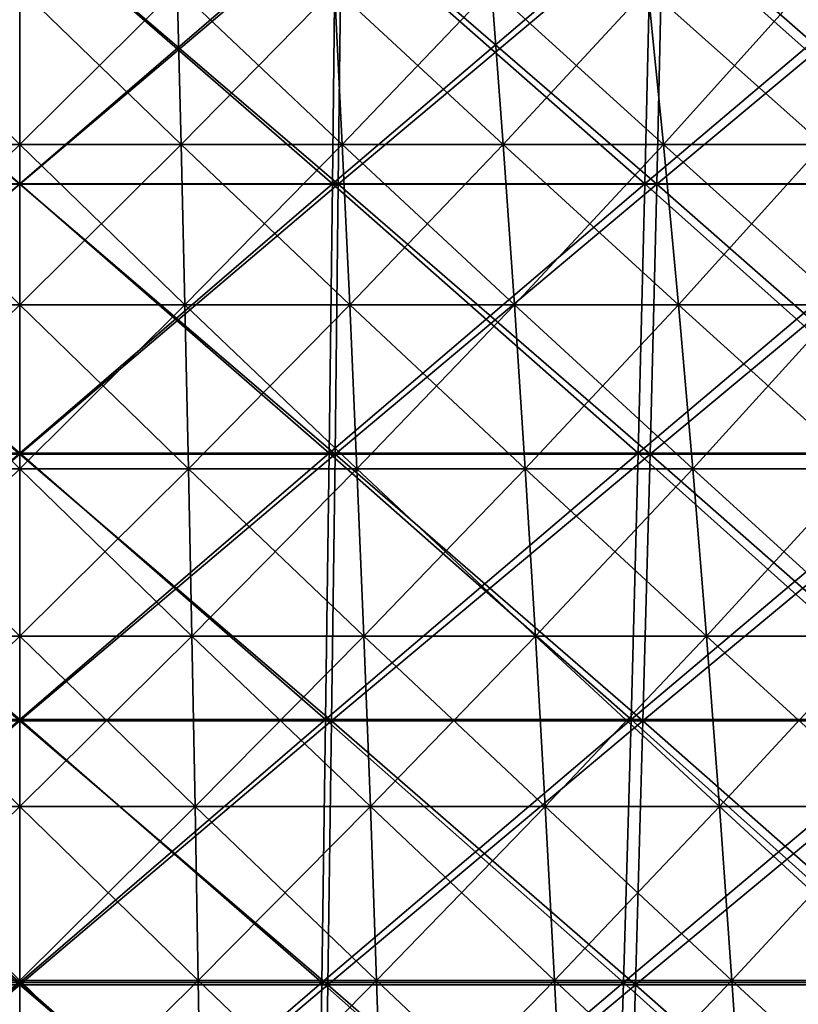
# Model space of a CAD drawing. Header units: millimetres. Extents: x -125 to 125, y -45 to 4025.
# Tile 651 of 656: x 0 to 9, y 3971 to 3982. Entities that reach past the tile are written whole.
import ezdxf

# ---------------------------------------------------------------- set-up
doc = ezdxf.new("R2010")
doc.units = ezdxf.units.MM
doc.header["$LTSCALE"] = 6.999206
for name, color, linetype in [('21', 7, 'CONTINUOUS'), ('22', 7, 'CONTINUOUS'), ('23', 7, 'CONTINUOUS'), ('24', 7, 'CONTINUOUS'), ('26', 7, 'CONTINUOUS'), ('27', 7, 'CONTINUOUS')]:
    doc.layers.add(name, color=color, linetype=linetype)

msp = doc.modelspace()

# ---------------------------------------------------------------- linework, layer by layer
at = {"layer": '21', "color": 7, "linetype": 'CONTINUOUS'}
for points in [[(-3.593, 3980.155, 116.623), (0, 3980.155, 116.679), (-3.628, 3983.228, 117.758), (-3.593, 3980.155, 116.623)], [(-3.628, 3983.228, 117.758), (0, 3980.155, 116.679), (0, 3983.228, 117.814), (-3.628, 3983.228, 117.758)], [(0, 3980.155, 116.679), (3.593, 3980.155, 116.623), (0, 3983.228, 117.814), (0, 3980.155, 116.679)], [(0, 3983.228, 117.814), (3.593, 3980.155, 116.623), (3.628, 3983.228, 117.758), (0, 3983.228, 117.814)], [(3.593, 3980.155, 116.623), (7.183, 3980.155, 116.457), (3.628, 3983.228, 117.758), (3.593, 3980.155, 116.623)], [(3.628, 3983.228, 117.758), (7.183, 3980.155, 116.457), (7.253, 3983.228, 117.59), (3.628, 3983.228, 117.758)], [(7.183, 3980.155, 116.457), (10.766, 3980.155, 116.181), (7.253, 3983.228, 117.59), (7.183, 3980.155, 116.457)], [(7.253, 3983.228, 117.59), (10.766, 3980.155, 116.181), (10.87, 3983.228, 117.311), (7.253, 3983.228, 117.59)], [(-3.556, 3977.112, 115.408), (0, 3977.112, 115.463), (-3.593, 3980.155, 116.623), (-3.556, 3977.112, 115.408)], [(-3.593, 3980.155, 116.623), (0, 3977.112, 115.463), (0, 3980.155, 116.679), (-3.593, 3980.155, 116.623)], [(0, 3977.112, 115.463), (3.556, 3977.112, 115.408), (0, 3980.155, 116.679), (0, 3977.112, 115.463)], [(0, 3980.155, 116.679), (3.556, 3977.112, 115.408), (3.593, 3980.155, 116.623), (0, 3980.155, 116.679)], [(3.556, 3977.112, 115.408), (7.108, 3977.112, 115.244), (3.593, 3980.155, 116.623), (3.556, 3977.112, 115.408)], [(3.593, 3980.155, 116.623), (7.108, 3977.112, 115.244), (7.183, 3980.155, 116.457), (3.593, 3980.155, 116.623)], [(7.108, 3977.112, 115.244), (10.654, 3977.112, 114.971), (7.183, 3980.155, 116.457), (7.108, 3977.112, 115.244)], [(7.183, 3980.155, 116.457), (10.654, 3977.112, 114.971), (10.766, 3980.155, 116.181), (7.183, 3980.155, 116.457)], [(-3.516, 3974.102, 114.114), (0, 3974.102, 114.168), (-3.556, 3977.112, 115.408), (-3.516, 3974.102, 114.114)], [(-3.556, 3977.112, 115.408), (0, 3974.102, 114.168), (0, 3977.112, 115.463), (-3.556, 3977.112, 115.408)], [(0, 3974.102, 114.168), (3.516, 3974.102, 114.114), (0, 3977.112, 115.463), (0, 3974.102, 114.168)], [(0, 3977.112, 115.463), (3.516, 3974.102, 114.114), (3.556, 3977.112, 115.408), (0, 3977.112, 115.463)], [(3.516, 3974.102, 114.114), (7.028, 3974.102, 113.952), (3.556, 3977.112, 115.408), (3.516, 3974.102, 114.114)], [(3.556, 3977.112, 115.408), (7.028, 3974.102, 113.952), (7.108, 3977.112, 115.244), (3.556, 3977.112, 115.408)], [(7.028, 3974.102, 113.952), (10.534, 3974.102, 113.681), (7.108, 3977.112, 115.244), (7.028, 3974.102, 113.952)], [(7.108, 3977.112, 115.244), (10.534, 3974.102, 113.681), (10.654, 3977.112, 114.971), (7.108, 3977.112, 115.244)], [(-3.474, 3971.128, 112.742), (0, 3971.128, 112.795), (-3.516, 3974.102, 114.114), (-3.474, 3971.128, 112.742)], [(-3.516, 3974.102, 114.114), (0, 3971.128, 112.795), (0, 3974.102, 114.168), (-3.516, 3974.102, 114.114)], [(0, 3971.128, 112.795), (3.474, 3971.128, 112.742), (0, 3974.102, 114.168), (0, 3971.128, 112.795)], [(0, 3974.102, 114.168), (3.474, 3971.128, 112.742), (3.516, 3974.102, 114.114), (0, 3974.102, 114.168)], [(3.474, 3971.128, 112.742), (6.944, 3971.128, 112.581), (3.516, 3974.102, 114.114), (3.474, 3971.128, 112.742)], [(3.516, 3974.102, 114.114), (6.944, 3971.128, 112.581), (7.028, 3974.102, 113.952), (3.516, 3974.102, 114.114)], [(6.944, 3971.128, 112.581), (10.407, 3971.128, 112.314), (7.028, 3974.102, 113.952), (6.944, 3971.128, 112.581)], [(7.028, 3974.102, 113.952), (10.407, 3971.128, 112.314), (10.534, 3974.102, 113.681), (7.028, 3974.102, 113.952)], [(-3.429, 3968.19, 111.292), (0, 3968.19, 111.345), (-3.474, 3971.128, 112.742), (-3.429, 3968.19, 111.292)], [(-3.474, 3971.128, 112.742), (0, 3968.19, 111.345), (0, 3971.128, 112.795), (-3.474, 3971.128, 112.742)], [(0, 3968.19, 111.345), (3.429, 3968.19, 111.292), (0, 3971.128, 112.795), (0, 3968.19, 111.345)], [(0, 3971.128, 112.795), (3.429, 3968.19, 111.292), (3.474, 3971.128, 112.742), (0, 3971.128, 112.795)], [(3.429, 3968.19, 111.292), (6.854, 3968.19, 111.133), (3.474, 3971.128, 112.742), (3.429, 3968.19, 111.292)], [(3.474, 3971.128, 112.742), (6.854, 3968.19, 111.133), (6.944, 3971.128, 112.581), (3.474, 3971.128, 112.742)], [(6.854, 3968.19, 111.133), (10.274, 3968.19, 110.87), (6.944, 3971.128, 112.581), (6.854, 3968.19, 111.133)], [(6.944, 3971.128, 112.581), (10.274, 3968.19, 110.87), (10.407, 3971.128, 112.314), (6.944, 3971.128, 112.581)]]:
    msp.add_3dface(points, dxfattribs=at)
at = {"layer": '22', "color": 7, "linetype": 'CONTINUOUS'}
for points in [[(0, 3983.228, -117.814), (-3.593, 3980.155, -116.623), (-3.628, 3983.228, -117.758), (0, 3983.228, -117.814)], [(0, 3980.155, -116.679), (-3.593, 3980.155, -116.623), (0, 3983.228, -117.814), (0, 3980.155, -116.679)], [(3.593, 3980.155, -116.623), (0, 3980.155, -116.679), (3.628, 3983.228, -117.758), (3.593, 3980.155, -116.623)], [(3.628, 3983.228, -117.758), (0, 3980.155, -116.679), (0, 3983.228, -117.814), (3.628, 3983.228, -117.758)], [(7.183, 3980.155, -116.457), (3.593, 3980.155, -116.623), (7.253, 3983.228, -117.59), (7.183, 3980.155, -116.457)], [(7.253, 3983.228, -117.59), (3.593, 3980.155, -116.623), (3.628, 3983.228, -117.758), (7.253, 3983.228, -117.59)], [(10.766, 3980.155, -116.181), (7.183, 3980.155, -116.457), (10.87, 3983.228, -117.311), (10.766, 3980.155, -116.181)], [(10.87, 3983.228, -117.311), (7.183, 3980.155, -116.457), (7.253, 3983.228, -117.59), (10.87, 3983.228, -117.311)], [(0, 3980.155, -116.679), (-3.556, 3977.112, -115.408), (-3.593, 3980.155, -116.623), (0, 3980.155, -116.679)], [(0, 3977.112, -115.463), (-3.556, 3977.112, -115.408), (0, 3980.155, -116.679), (0, 3977.112, -115.463)], [(3.556, 3977.112, -115.408), (0, 3977.112, -115.463), (3.593, 3980.155, -116.623), (3.556, 3977.112, -115.408)], [(3.593, 3980.155, -116.623), (0, 3977.112, -115.463), (0, 3980.155, -116.679), (3.593, 3980.155, -116.623)], [(7.108, 3977.112, -115.244), (3.556, 3977.112, -115.408), (7.183, 3980.155, -116.457), (7.108, 3977.112, -115.244)], [(7.183, 3980.155, -116.457), (3.556, 3977.112, -115.408), (3.593, 3980.155, -116.623), (7.183, 3980.155, -116.457)], [(10.654, 3977.112, -114.971), (7.108, 3977.112, -115.244), (10.766, 3980.155, -116.181), (10.654, 3977.112, -114.971)], [(10.766, 3980.155, -116.181), (7.108, 3977.112, -115.244), (7.183, 3980.155, -116.457), (10.766, 3980.155, -116.181)], [(0, 3977.112, -115.463), (-3.516, 3974.102, -114.114), (-3.556, 3977.112, -115.408), (0, 3977.112, -115.463)], [(0, 3974.102, -114.168), (-3.516, 3974.102, -114.114), (0, 3977.112, -115.463), (0, 3974.102, -114.168)], [(3.516, 3974.102, -114.114), (0, 3974.102, -114.168), (3.556, 3977.112, -115.408), (3.516, 3974.102, -114.114)], [(3.556, 3977.112, -115.408), (0, 3974.102, -114.168), (0, 3977.112, -115.463), (3.556, 3977.112, -115.408)], [(7.028, 3974.102, -113.952), (3.516, 3974.102, -114.114), (7.108, 3977.112, -115.244), (7.028, 3974.102, -113.952)], [(7.108, 3977.112, -115.244), (3.516, 3974.102, -114.114), (3.556, 3977.112, -115.408), (7.108, 3977.112, -115.244)], [(10.534, 3974.102, -113.681), (7.028, 3974.102, -113.952), (10.654, 3977.112, -114.971), (10.534, 3974.102, -113.681)], [(10.654, 3977.112, -114.971), (7.028, 3974.102, -113.952), (7.108, 3977.112, -115.244), (10.654, 3977.112, -114.971)], [(0, 3974.102, -114.168), (-3.474, 3971.128, -112.742), (-3.516, 3974.102, -114.114), (0, 3974.102, -114.168)], [(0, 3971.128, -112.795), (-3.474, 3971.128, -112.742), (0, 3974.102, -114.168), (0, 3971.128, -112.795)], [(3.474, 3971.128, -112.742), (0, 3971.128, -112.795), (3.516, 3974.102, -114.114), (3.474, 3971.128, -112.742)], [(3.516, 3974.102, -114.114), (0, 3971.128, -112.795), (0, 3974.102, -114.168), (3.516, 3974.102, -114.114)], [(6.944, 3971.128, -112.581), (3.474, 3971.128, -112.742), (7.028, 3974.102, -113.952), (6.944, 3971.128, -112.581)], [(7.028, 3974.102, -113.952), (3.474, 3971.128, -112.742), (3.516, 3974.102, -114.114), (7.028, 3974.102, -113.952)], [(10.407, 3971.128, -112.314), (6.944, 3971.128, -112.581), (10.534, 3974.102, -113.681), (10.407, 3971.128, -112.314)], [(10.534, 3974.102, -113.681), (6.944, 3971.128, -112.581), (7.028, 3974.102, -113.952), (10.534, 3974.102, -113.681)], [(0, 3971.128, -112.795), (-3.429, 3968.19, -111.292), (-3.474, 3971.128, -112.742), (0, 3971.128, -112.795)], [(0, 3968.19, -111.345), (-3.429, 3968.19, -111.292), (0, 3971.128, -112.795), (0, 3968.19, -111.345)], [(3.429, 3968.19, -111.292), (0, 3968.19, -111.345), (3.474, 3971.128, -112.742), (3.429, 3968.19, -111.292)], [(3.474, 3971.128, -112.742), (0, 3968.19, -111.345), (0, 3971.128, -112.795), (3.474, 3971.128, -112.742)], [(6.854, 3968.19, -111.133), (3.429, 3968.19, -111.292), (6.944, 3971.128, -112.581), (6.854, 3968.19, -111.133)], [(6.944, 3971.128, -112.581), (3.429, 3968.19, -111.292), (3.474, 3971.128, -112.742), (6.944, 3971.128, -112.581)], [(10.274, 3968.19, -110.87), (6.854, 3968.19, -111.133), (10.407, 3971.128, -112.314), (10.274, 3968.19, -110.87)], [(10.407, 3971.128, -112.314), (6.854, 3968.19, -111.133), (6.944, 3971.128, -112.581), (10.407, 3971.128, -112.314)]]:
    msp.add_3dface(points, dxfattribs=at)
at = {"layer": '23', "color": 7, "linetype": 'CONTINUOUS'}
for points in [[(-3.527, 3980.158, -114.48), (0, 3980.158, -114.535), (-3.563, 3983.227, -115.634), (-3.527, 3980.158, -114.48)], [(-3.563, 3983.227, -115.634), (0, 3980.158, -114.535), (0, 3983.227, -115.689), (-3.563, 3983.227, -115.634)], [(0, 3980.158, -114.535), (3.527, 3980.158, -114.48), (0, 3983.227, -115.689), (0, 3980.158, -114.535)], [(0, 3983.227, -115.689), (3.527, 3980.158, -114.48), (3.563, 3983.227, -115.634), (0, 3983.227, -115.689)], [(3.527, 3980.158, -114.48), (7.051, 3980.158, -114.317), (3.563, 3983.227, -115.634), (3.527, 3980.158, -114.48)], [(3.563, 3983.227, -115.634), (7.051, 3980.158, -114.317), (7.122, 3983.227, -115.47), (3.563, 3983.227, -115.634)], [(7.051, 3980.158, -114.317), (10.568, 3980.158, -114.046), (7.122, 3983.227, -115.47), (7.051, 3980.158, -114.317)], [(7.122, 3983.227, -115.47), (10.568, 3980.158, -114.046), (10.674, 3983.227, -115.196), (7.122, 3983.227, -115.47)], [(-3.489, 3977.121, -113.245), (0, 3977.121, -113.299), (-3.527, 3980.158, -114.48), (-3.489, 3977.121, -113.245)], [(-3.527, 3980.158, -114.48), (0, 3977.121, -113.299), (0, 3980.158, -114.535), (-3.527, 3980.158, -114.48)], [(0, 3977.121, -113.299), (3.489, 3977.121, -113.245), (0, 3980.158, -114.535), (0, 3977.121, -113.299)], [(0, 3980.158, -114.535), (3.489, 3977.121, -113.245), (3.527, 3980.158, -114.48), (0, 3980.158, -114.535)], [(3.489, 3977.121, -113.245), (6.975, 3977.121, -113.084), (3.527, 3980.158, -114.48), (3.489, 3977.121, -113.245)], [(3.527, 3980.158, -114.48), (6.975, 3977.121, -113.084), (7.051, 3980.158, -114.317), (3.527, 3980.158, -114.48)], [(6.975, 3977.121, -113.084), (10.454, 3977.121, -112.815), (7.051, 3980.158, -114.317), (6.975, 3977.121, -113.084)], [(7.051, 3980.158, -114.317), (10.454, 3977.121, -112.815), (10.568, 3980.158, -114.046), (7.051, 3980.158, -114.317)], [(-3.449, 3974.118, -111.929), (0, 3974.118, -111.982), (-3.489, 3977.121, -113.245), (-3.449, 3974.118, -111.929)], [(-3.489, 3977.121, -113.245), (0, 3974.118, -111.982), (0, 3977.121, -113.299), (-3.489, 3977.121, -113.245)], [(0, 3974.118, -111.982), (3.449, 3974.118, -111.929), (0, 3977.121, -113.299), (0, 3974.118, -111.982)], [(0, 3977.121, -113.299), (3.449, 3974.118, -111.929), (3.489, 3977.121, -113.245), (0, 3977.121, -113.299)], [(3.449, 3974.118, -111.929), (6.894, 3974.118, -111.77), (3.489, 3977.121, -113.245), (3.449, 3974.118, -111.929)], [(3.489, 3977.121, -113.245), (6.894, 3974.118, -111.77), (6.975, 3977.121, -113.084), (3.489, 3977.121, -113.245)], [(6.894, 3974.118, -111.77), (10.332, 3974.118, -111.505), (6.975, 3977.121, -113.084), (6.894, 3974.118, -111.77)], [(6.975, 3977.121, -113.084), (10.332, 3974.118, -111.505), (10.454, 3977.121, -112.815), (6.975, 3977.121, -113.084)], [(-3.406, 3971.152, -110.534), (0, 3971.152, -110.586), (-3.449, 3974.118, -111.929), (-3.406, 3971.152, -110.534)], [(-3.449, 3974.118, -111.929), (0, 3971.152, -110.586), (0, 3974.118, -111.982), (-3.449, 3974.118, -111.929)], [(0, 3971.152, -110.586), (3.406, 3971.152, -110.534), (0, 3974.118, -111.982), (0, 3971.152, -110.586)], [(0, 3974.118, -111.982), (3.406, 3971.152, -110.534), (3.449, 3974.118, -111.929), (0, 3974.118, -111.982)], [(3.406, 3971.152, -110.534), (6.808, 3971.152, -110.377), (3.449, 3974.118, -111.929), (3.406, 3971.152, -110.534)], [(3.449, 3974.118, -111.929), (6.808, 3971.152, -110.377), (6.894, 3974.118, -111.77), (3.449, 3974.118, -111.929)], [(6.808, 3971.152, -110.377), (10.204, 3971.152, -110.115), (6.894, 3974.118, -111.77), (6.808, 3971.152, -110.377)], [(6.894, 3974.118, -111.77), (10.204, 3971.152, -110.115), (10.332, 3974.118, -111.505), (6.894, 3974.118, -111.77)], [(-3.36, 3968.223, -109.06), (0, 3968.223, -109.112), (-3.406, 3971.152, -110.534), (-3.36, 3968.223, -109.06)], [(-3.406, 3971.152, -110.534), (0, 3968.223, -109.112), (0, 3971.152, -110.586), (-3.406, 3971.152, -110.534)], [(0, 3968.223, -109.112), (3.36, 3968.223, -109.06), (0, 3971.152, -110.586), (0, 3968.223, -109.112)], [(0, 3971.152, -110.586), (3.36, 3968.223, -109.06), (3.406, 3971.152, -110.534), (0, 3971.152, -110.586)], [(3.36, 3968.223, -109.06), (6.717, 3968.223, -108.905), (3.406, 3971.152, -110.534), (3.36, 3968.223, -109.06)], [(3.406, 3971.152, -110.534), (6.717, 3968.223, -108.905), (6.808, 3971.152, -110.377), (3.406, 3971.152, -110.534)], [(6.717, 3968.223, -108.905), (10.068, 3968.223, -108.646), (6.808, 3971.152, -110.377), (6.717, 3968.223, -108.905)], [(6.808, 3971.152, -110.377), (10.068, 3968.223, -108.646), (10.204, 3971.152, -110.115), (6.808, 3971.152, -110.377)]]:
    msp.add_3dface(points, dxfattribs=at)
at = {"layer": '24', "color": 7, "linetype": 'CONTINUOUS'}
for points in [[(0, 3983.227, 115.689), (-3.527, 3980.158, 114.48), (-3.563, 3983.227, 115.634), (0, 3983.227, 115.689)], [(0, 3980.158, 114.535), (-3.527, 3980.158, 114.48), (0, 3983.227, 115.689), (0, 3980.158, 114.535)], [(3.527, 3980.158, 114.48), (0, 3980.158, 114.535), (3.563, 3983.227, 115.634), (3.527, 3980.158, 114.48)], [(3.563, 3983.227, 115.634), (0, 3980.158, 114.535), (0, 3983.227, 115.689), (3.563, 3983.227, 115.634)], [(7.051, 3980.158, 114.317), (3.527, 3980.158, 114.48), (7.122, 3983.227, 115.47), (7.051, 3980.158, 114.317)], [(7.122, 3983.227, 115.47), (3.527, 3980.158, 114.48), (3.563, 3983.227, 115.634), (7.122, 3983.227, 115.47)], [(10.568, 3980.158, 114.046), (7.051, 3980.158, 114.317), (10.674, 3983.227, 115.196), (10.568, 3980.158, 114.046)], [(10.674, 3983.227, 115.196), (7.051, 3980.158, 114.317), (7.122, 3983.227, 115.47), (10.674, 3983.227, 115.196)], [(0, 3980.158, 114.535), (-3.489, 3977.121, 113.245), (-3.527, 3980.158, 114.48), (0, 3980.158, 114.535)], [(0, 3977.121, 113.299), (-3.489, 3977.121, 113.245), (0, 3980.158, 114.535), (0, 3977.121, 113.299)], [(3.489, 3977.121, 113.245), (0, 3977.121, 113.299), (3.527, 3980.158, 114.48), (3.489, 3977.121, 113.245)], [(3.527, 3980.158, 114.48), (0, 3977.121, 113.299), (0, 3980.158, 114.535), (3.527, 3980.158, 114.48)], [(6.975, 3977.121, 113.084), (3.489, 3977.121, 113.245), (7.051, 3980.158, 114.317), (6.975, 3977.121, 113.084)], [(7.051, 3980.158, 114.317), (3.489, 3977.121, 113.245), (3.527, 3980.158, 114.48), (7.051, 3980.158, 114.317)], [(10.454, 3977.121, 112.815), (6.975, 3977.121, 113.084), (10.568, 3980.158, 114.046), (10.454, 3977.121, 112.815)], [(10.568, 3980.158, 114.046), (6.975, 3977.121, 113.084), (7.051, 3980.158, 114.317), (10.568, 3980.158, 114.046)], [(0, 3977.121, 113.299), (-3.449, 3974.118, 111.929), (-3.489, 3977.121, 113.245), (0, 3977.121, 113.299)], [(0, 3974.118, 111.982), (-3.449, 3974.118, 111.929), (0, 3977.121, 113.299), (0, 3974.118, 111.982)], [(3.449, 3974.118, 111.929), (0, 3974.118, 111.982), (3.489, 3977.121, 113.245), (3.449, 3974.118, 111.929)], [(3.489, 3977.121, 113.245), (0, 3974.118, 111.982), (0, 3977.121, 113.299), (3.489, 3977.121, 113.245)], [(6.894, 3974.118, 111.77), (3.449, 3974.118, 111.929), (6.975, 3977.121, 113.084), (6.894, 3974.118, 111.77)], [(6.975, 3977.121, 113.084), (3.449, 3974.118, 111.929), (3.489, 3977.121, 113.245), (6.975, 3977.121, 113.084)], [(10.332, 3974.118, 111.505), (6.894, 3974.118, 111.77), (10.454, 3977.121, 112.815), (10.332, 3974.118, 111.505)], [(10.454, 3977.121, 112.815), (6.894, 3974.118, 111.77), (6.975, 3977.121, 113.084), (10.454, 3977.121, 112.815)], [(0, 3974.118, 111.982), (-3.406, 3971.152, 110.534), (-3.449, 3974.118, 111.929), (0, 3974.118, 111.982)], [(0, 3971.152, 110.586), (-3.406, 3971.152, 110.534), (0, 3974.118, 111.982), (0, 3971.152, 110.586)], [(3.406, 3971.152, 110.534), (0, 3971.152, 110.586), (3.449, 3974.118, 111.929), (3.406, 3971.152, 110.534)], [(3.449, 3974.118, 111.929), (0, 3971.152, 110.586), (0, 3974.118, 111.982), (3.449, 3974.118, 111.929)], [(6.808, 3971.152, 110.377), (3.406, 3971.152, 110.534), (6.894, 3974.118, 111.77), (6.808, 3971.152, 110.377)], [(6.894, 3974.118, 111.77), (3.406, 3971.152, 110.534), (3.449, 3974.118, 111.929), (6.894, 3974.118, 111.77)], [(10.204, 3971.152, 110.115), (6.808, 3971.152, 110.377), (10.332, 3974.118, 111.505), (10.204, 3971.152, 110.115)], [(10.332, 3974.118, 111.505), (6.808, 3971.152, 110.377), (6.894, 3974.118, 111.77), (10.332, 3974.118, 111.505)], [(0, 3971.152, 110.586), (-3.36, 3968.223, 109.06), (-3.406, 3971.152, 110.534), (0, 3971.152, 110.586)], [(0, 3968.223, 109.112), (-3.36, 3968.223, 109.06), (0, 3971.152, 110.586), (0, 3968.223, 109.112)], [(3.36, 3968.223, 109.06), (0, 3968.223, 109.112), (3.406, 3971.152, 110.534), (3.36, 3968.223, 109.06)], [(3.406, 3971.152, 110.534), (0, 3968.223, 109.112), (0, 3971.152, 110.586), (3.406, 3971.152, 110.534)], [(6.717, 3968.223, 108.905), (3.36, 3968.223, 109.06), (6.808, 3971.152, 110.377), (6.717, 3968.223, 108.905)], [(6.808, 3971.152, 110.377), (3.36, 3968.223, 109.06), (3.406, 3971.152, 110.534), (6.808, 3971.152, 110.377)], [(10.068, 3968.223, 108.646), (6.717, 3968.223, 108.905), (10.204, 3971.152, 110.115), (10.068, 3968.223, 108.646)], [(10.204, 3971.152, 110.115), (6.717, 3968.223, 108.905), (6.808, 3971.152, 110.377), (10.204, 3971.152, 110.115)]]:
    msp.add_3dface(points, dxfattribs=at)
at = {"layer": '26', "color": 7, "linetype": 'CONTINUOUS'}
for points in [[(-1.819, 3980.602, 59.051), (0, 3980.602, 59.079), (-1.776, 3982.367, 57.628), (-1.819, 3980.602, 59.051)], [(-1.776, 3982.367, 57.628), (0, 3980.602, 59.079), (0, 3982.367, 57.655), (-1.776, 3982.367, 57.628)], [(0, 3980.602, 59.079), (1.819, 3980.602, 59.051), (0, 3982.367, 57.655), (0, 3980.602, 59.079)], [(0, 3982.367, 57.655), (1.819, 3980.602, 59.051), (1.776, 3982.367, 57.628), (0, 3982.367, 57.655)], [(1.819, 3980.602, 59.051), (3.637, 3980.602, 58.967), (1.776, 3982.367, 57.628), (1.819, 3980.602, 59.051)], [(1.776, 3982.367, 57.628), (3.637, 3980.602, 58.967), (3.549, 3982.367, 57.546), (1.776, 3982.367, 57.628)], [(3.637, 3980.602, 58.967), (5.451, 3980.602, 58.827), (3.549, 3982.367, 57.546), (3.637, 3980.602, 58.967)], [(3.549, 3982.367, 57.546), (5.451, 3980.602, 58.827), (5.32, 3982.367, 57.409), (3.549, 3982.367, 57.546)], [(5.451, 3980.602, 58.827), (7.26, 3980.602, 58.631), (5.32, 3982.367, 57.409), (5.451, 3980.602, 58.827)], [(5.32, 3982.367, 57.409), (7.26, 3980.602, 58.631), (7.085, 3982.367, 57.218), (5.32, 3982.367, 57.409)], [(7.26, 3980.602, 58.631), (9.062, 3980.602, 58.38), (7.085, 3982.367, 57.218), (7.26, 3980.602, 58.631)], [(7.085, 3982.367, 57.218), (9.062, 3980.602, 58.38), (8.844, 3982.367, 56.973), (7.085, 3982.367, 57.218)], [(-1.862, 3978.795, 60.42), (0, 3978.795, 60.449), (-1.819, 3980.602, 59.051), (-1.862, 3978.795, 60.42)], [(-1.819, 3980.602, 59.051), (0, 3978.795, 60.449), (0, 3980.602, 59.079), (-1.819, 3980.602, 59.051)], [(0, 3978.795, 60.449), (1.862, 3978.795, 60.42), (0, 3980.602, 59.079), (0, 3978.795, 60.449)], [(0, 3980.602, 59.079), (1.862, 3978.795, 60.42), (1.819, 3980.602, 59.051), (0, 3980.602, 59.079)], [(1.862, 3978.795, 60.42), (3.721, 3978.795, 60.334), (1.819, 3980.602, 59.051), (1.862, 3978.795, 60.42)], [(1.819, 3980.602, 59.051), (3.721, 3978.795, 60.334), (3.637, 3980.602, 58.967), (1.819, 3980.602, 59.051)], [(3.721, 3978.795, 60.334), (5.578, 3978.795, 60.191), (3.637, 3980.602, 58.967), (3.721, 3978.795, 60.334)], [(3.637, 3980.602, 58.967), (5.578, 3978.795, 60.191), (5.451, 3980.602, 58.827), (3.637, 3980.602, 58.967)], [(5.578, 3978.795, 60.191), (7.428, 3978.795, 59.991), (5.451, 3980.602, 58.827), (5.578, 3978.795, 60.191)], [(5.451, 3980.602, 58.827), (7.428, 3978.795, 59.991), (7.26, 3980.602, 58.631), (5.451, 3980.602, 58.827)], [(7.428, 3978.795, 59.991), (9.272, 3978.795, 59.734), (7.26, 3980.602, 58.631), (7.428, 3978.795, 59.991)], [(7.26, 3980.602, 58.631), (9.272, 3978.795, 59.734), (9.062, 3980.602, 58.38), (7.26, 3980.602, 58.631)], [(-1.902, 3976.947, 61.734), (0, 3976.947, 61.764), (-1.862, 3978.795, 60.42), (-1.902, 3976.947, 61.734)], [(-1.862, 3978.795, 60.42), (0, 3976.947, 61.764), (0, 3978.795, 60.449), (-1.862, 3978.795, 60.42)], [(0, 3976.947, 61.764), (1.902, 3976.947, 61.734), (0, 3978.795, 60.449), (0, 3976.947, 61.764)], [(0, 3978.795, 60.449), (1.902, 3976.947, 61.734), (1.862, 3978.795, 60.42), (0, 3978.795, 60.449)], [(1.902, 3976.947, 61.734), (3.802, 3976.947, 61.647), (1.862, 3978.795, 60.42), (1.902, 3976.947, 61.734)], [(1.862, 3978.795, 60.42), (3.802, 3976.947, 61.647), (3.721, 3978.795, 60.334), (1.862, 3978.795, 60.42)], [(3.802, 3976.947, 61.647), (5.699, 3976.947, 61.5), (3.721, 3978.795, 60.334), (3.802, 3976.947, 61.647)], [(3.721, 3978.795, 60.334), (5.699, 3976.947, 61.5), (5.578, 3978.795, 60.191), (3.721, 3978.795, 60.334)], [(5.699, 3976.947, 61.5), (7.59, 3976.947, 61.296), (5.578, 3978.795, 60.191), (5.699, 3976.947, 61.5)], [(5.578, 3978.795, 60.191), (7.59, 3976.947, 61.296), (7.428, 3978.795, 59.991), (5.578, 3978.795, 60.191)], [(7.59, 3976.947, 61.296), (9.474, 3976.947, 61.033), (7.428, 3978.795, 59.991), (7.59, 3976.947, 61.296)], [(7.428, 3978.795, 59.991), (9.474, 3976.947, 61.033), (9.272, 3978.795, 59.734), (7.428, 3978.795, 59.991)], [(-1.941, 3975.06, 62.992), (0, 3975.06, 63.022), (-1.902, 3976.947, 61.734), (-1.941, 3975.06, 62.992)], [(-1.902, 3976.947, 61.734), (0, 3975.06, 63.022), (0, 3976.947, 61.764), (-1.902, 3976.947, 61.734)], [(0, 3975.06, 63.022), (1.941, 3975.06, 62.992), (0, 3976.947, 61.764), (0, 3975.06, 63.022)], [(0, 3976.947, 61.764), (1.941, 3975.06, 62.992), (1.902, 3976.947, 61.734), (0, 3976.947, 61.764)], [(1.941, 3975.06, 62.992), (3.88, 3975.06, 62.902), (1.902, 3976.947, 61.734), (1.941, 3975.06, 62.992)], [(1.902, 3976.947, 61.734), (3.88, 3975.06, 62.902), (3.802, 3976.947, 61.647), (1.902, 3976.947, 61.734)], [(3.88, 3975.06, 62.902), (5.815, 3975.06, 62.753), (3.802, 3976.947, 61.647), (3.88, 3975.06, 62.902)], [(3.802, 3976.947, 61.647), (5.815, 3975.06, 62.753), (5.699, 3976.947, 61.5), (3.802, 3976.947, 61.647)], [(5.815, 3975.06, 62.753), (7.745, 3975.06, 62.544), (5.699, 3976.947, 61.5), (5.815, 3975.06, 62.753)], [(5.699, 3976.947, 61.5), (7.745, 3975.06, 62.544), (7.59, 3976.947, 61.296), (5.699, 3976.947, 61.5)], [(7.745, 3975.06, 62.544), (9.667, 3975.06, 62.276), (7.59, 3976.947, 61.296), (7.745, 3975.06, 62.544)], [(7.59, 3976.947, 61.296), (9.667, 3975.06, 62.276), (9.474, 3976.947, 61.033), (7.59, 3976.947, 61.296)], [(-1.978, 3973.136, 64.192), (0, 3973.136, 64.222), (-1.941, 3975.06, 62.992), (-1.978, 3973.136, 64.192)], [(-1.941, 3975.06, 62.992), (0, 3973.136, 64.222), (0, 3975.06, 63.022), (-1.941, 3975.06, 62.992)], [(0, 3973.136, 64.222), (1.978, 3973.136, 64.192), (0, 3975.06, 63.022), (0, 3973.136, 64.222)], [(0, 3975.06, 63.022), (1.978, 3973.136, 64.192), (1.941, 3975.06, 62.992), (0, 3975.06, 63.022)], [(1.978, 3973.136, 64.192), (3.954, 3973.136, 64.1), (1.941, 3975.06, 62.992), (1.978, 3973.136, 64.192)], [(1.941, 3975.06, 62.992), (3.954, 3973.136, 64.1), (3.88, 3975.06, 62.902), (1.941, 3975.06, 62.992)], [(3.954, 3973.136, 64.1), (5.926, 3973.136, 63.948), (3.88, 3975.06, 62.902), (3.954, 3973.136, 64.1)], [(3.88, 3975.06, 62.902), (5.926, 3973.136, 63.948), (5.815, 3975.06, 62.753), (3.88, 3975.06, 62.902)], [(5.926, 3973.136, 63.948), (7.892, 3973.136, 63.735), (5.815, 3975.06, 62.753), (5.926, 3973.136, 63.948)], [(5.815, 3975.06, 62.753), (7.892, 3973.136, 63.735), (7.745, 3975.06, 62.544), (5.815, 3975.06, 62.753)], [(7.892, 3973.136, 63.735), (9.851, 3973.136, 63.462), (7.745, 3975.06, 62.544), (7.892, 3973.136, 63.735)], [(7.745, 3975.06, 62.544), (9.851, 3973.136, 63.462), (9.667, 3975.06, 62.276), (7.745, 3975.06, 62.544)], [(-2.013, 3971.177, 65.333), (0, 3971.177, 65.364), (-1.978, 3973.136, 64.192), (-2.013, 3971.177, 65.333)], [(-1.978, 3973.136, 64.192), (0, 3971.177, 65.364), (0, 3973.136, 64.222), (-1.978, 3973.136, 64.192)], [(0, 3971.177, 65.364), (2.013, 3971.177, 65.333), (0, 3973.136, 64.222), (0, 3971.177, 65.364)], [(0, 3973.136, 64.222), (2.013, 3971.177, 65.333), (1.978, 3973.136, 64.192), (0, 3973.136, 64.222)], [(2.013, 3971.177, 65.333), (4.024, 3971.177, 65.24), (1.978, 3973.136, 64.192), (2.013, 3971.177, 65.333)], [(1.978, 3973.136, 64.192), (4.024, 3971.177, 65.24), (3.954, 3973.136, 64.1), (1.978, 3973.136, 64.192)], [(4.024, 3971.177, 65.24), (6.031, 3971.177, 65.085), (3.954, 3973.136, 64.1), (4.024, 3971.177, 65.24)], [(3.954, 3973.136, 64.1), (6.031, 3971.177, 65.085), (5.926, 3973.136, 63.948), (3.954, 3973.136, 64.1)], [(6.031, 3971.177, 65.085), (8.032, 3971.177, 64.869), (5.926, 3973.136, 63.948), (6.031, 3971.177, 65.085)], [(5.926, 3973.136, 63.948), (8.032, 3971.177, 64.869), (7.892, 3973.136, 63.735), (5.926, 3973.136, 63.948)], [(8.032, 3971.177, 64.869), (10.026, 3971.177, 64.59), (7.892, 3973.136, 63.735), (8.032, 3971.177, 64.869)], [(7.892, 3973.136, 63.735), (10.026, 3971.177, 64.59), (9.851, 3973.136, 63.462), (7.892, 3973.136, 63.735)], [(-2.046, 3969.184, 66.415), (0, 3969.184, 66.446), (-2.013, 3971.177, 65.333), (-2.046, 3969.184, 66.415)], [(-2.013, 3971.177, 65.333), (0, 3969.184, 66.446), (0, 3971.177, 65.364), (-2.013, 3971.177, 65.333)], [(0, 3969.184, 66.446), (2.046, 3969.184, 66.415), (0, 3971.177, 65.364), (0, 3969.184, 66.446)], [(0, 3971.177, 65.364), (2.046, 3969.184, 66.415), (2.013, 3971.177, 65.333), (0, 3971.177, 65.364)], [(2.046, 3969.184, 66.415), (4.09, 3969.184, 66.32), (2.013, 3971.177, 65.333), (2.046, 3969.184, 66.415)], [(2.013, 3971.177, 65.333), (4.09, 3969.184, 66.32), (4.024, 3971.177, 65.24), (2.013, 3971.177, 65.333)], [(4.09, 3969.184, 66.32), (6.131, 3969.184, 66.163), (4.024, 3971.177, 65.24), (4.09, 3969.184, 66.32)], [(4.024, 3971.177, 65.24), (6.131, 3969.184, 66.163), (6.031, 3971.177, 65.085), (4.024, 3971.177, 65.24)], [(6.131, 3969.184, 66.163), (8.165, 3969.184, 65.942), (6.031, 3971.177, 65.085), (6.131, 3969.184, 66.163)], [(6.031, 3971.177, 65.085), (8.165, 3969.184, 65.942), (8.032, 3971.177, 64.869), (6.031, 3971.177, 65.085)], [(8.165, 3969.184, 65.942), (10.192, 3969.184, 65.66), (8.032, 3971.177, 64.869), (8.165, 3969.184, 65.942)], [(8.032, 3971.177, 64.869), (10.192, 3969.184, 65.66), (10.026, 3971.177, 64.59), (8.032, 3971.177, 64.869)]]:
    msp.add_3dface(points, dxfattribs=at)
at = {"layer": '27', "color": 7, "linetype": 'CONTINUOUS'}
for points in [[(0, 3980.602, -59.079), (-1.819, 3980.602, -59.051), (0, 3982.367, -57.655), (0, 3980.602, -59.079)], [(0, 3982.367, -57.655), (-1.819, 3980.602, -59.051), (-1.776, 3982.367, -57.628), (0, 3982.367, -57.655)], [(1.819, 3980.602, -59.051), (0, 3980.602, -59.079), (1.776, 3982.367, -57.628), (1.819, 3980.602, -59.051)], [(1.776, 3982.367, -57.628), (0, 3980.602, -59.079), (0, 3982.367, -57.655), (1.776, 3982.367, -57.628)], [(3.549, 3982.367, -57.546), (1.819, 3980.602, -59.051), (1.776, 3982.367, -57.628), (3.549, 3982.367, -57.546)], [(3.637, 3980.602, -58.967), (1.819, 3980.602, -59.051), (3.549, 3982.367, -57.546), (3.637, 3980.602, -58.967)], [(5.32, 3982.367, -57.409), (3.637, 3980.602, -58.967), (3.549, 3982.367, -57.546), (5.32, 3982.367, -57.409)], [(5.451, 3980.602, -58.827), (3.637, 3980.602, -58.967), (5.32, 3982.367, -57.409), (5.451, 3980.602, -58.827)], [(7.085, 3982.367, -57.218), (5.451, 3980.602, -58.827), (5.32, 3982.367, -57.409), (7.085, 3982.367, -57.218)], [(7.26, 3980.602, -58.631), (5.451, 3980.602, -58.827), (7.085, 3982.367, -57.218), (7.26, 3980.602, -58.631)], [(8.844, 3982.367, -56.973), (7.26, 3980.602, -58.631), (7.085, 3982.367, -57.218), (8.844, 3982.367, -56.973)], [(9.062, 3980.602, -58.38), (7.26, 3980.602, -58.631), (8.844, 3982.367, -56.973), (9.062, 3980.602, -58.38)], [(0, 3978.795, -60.449), (-1.862, 3978.795, -60.42), (0, 3980.602, -59.079), (0, 3978.795, -60.449)], [(0, 3980.602, -59.079), (-1.862, 3978.795, -60.42), (-1.819, 3980.602, -59.051), (0, 3980.602, -59.079)], [(1.862, 3978.795, -60.42), (0, 3978.795, -60.449), (1.819, 3980.602, -59.051), (1.862, 3978.795, -60.42)], [(1.819, 3980.602, -59.051), (0, 3978.795, -60.449), (0, 3980.602, -59.079), (1.819, 3980.602, -59.051)], [(3.637, 3980.602, -58.967), (1.862, 3978.795, -60.42), (1.819, 3980.602, -59.051), (3.637, 3980.602, -58.967)], [(3.721, 3978.795, -60.334), (1.862, 3978.795, -60.42), (3.637, 3980.602, -58.967), (3.721, 3978.795, -60.334)], [(5.451, 3980.602, -58.827), (3.721, 3978.795, -60.334), (3.637, 3980.602, -58.967), (5.451, 3980.602, -58.827)], [(5.578, 3978.795, -60.191), (3.721, 3978.795, -60.334), (5.451, 3980.602, -58.827), (5.578, 3978.795, -60.191)], [(7.26, 3980.602, -58.631), (5.578, 3978.795, -60.191), (5.451, 3980.602, -58.827), (7.26, 3980.602, -58.631)], [(7.428, 3978.795, -59.991), (5.578, 3978.795, -60.191), (7.26, 3980.602, -58.631), (7.428, 3978.795, -59.991)], [(9.062, 3980.602, -58.38), (7.428, 3978.795, -59.991), (7.26, 3980.602, -58.631), (9.062, 3980.602, -58.38)], [(9.272, 3978.795, -59.734), (7.428, 3978.795, -59.991), (9.062, 3980.602, -58.38), (9.272, 3978.795, -59.734)], [(0, 3976.947, -61.764), (-1.902, 3976.947, -61.734), (0, 3978.795, -60.449), (0, 3976.947, -61.764)], [(0, 3978.795, -60.449), (-1.902, 3976.947, -61.734), (-1.862, 3978.795, -60.42), (0, 3978.795, -60.449)], [(1.902, 3976.947, -61.734), (0, 3976.947, -61.764), (1.862, 3978.795, -60.42), (1.902, 3976.947, -61.734)], [(1.862, 3978.795, -60.42), (0, 3976.947, -61.764), (0, 3978.795, -60.449), (1.862, 3978.795, -60.42)], [(3.721, 3978.795, -60.334), (1.902, 3976.947, -61.734), (1.862, 3978.795, -60.42), (3.721, 3978.795, -60.334)], [(3.802, 3976.947, -61.647), (1.902, 3976.947, -61.734), (3.721, 3978.795, -60.334), (3.802, 3976.947, -61.647)], [(5.578, 3978.795, -60.191), (3.802, 3976.947, -61.647), (3.721, 3978.795, -60.334), (5.578, 3978.795, -60.191)], [(5.699, 3976.947, -61.5), (3.802, 3976.947, -61.647), (5.578, 3978.795, -60.191), (5.699, 3976.947, -61.5)], [(7.428, 3978.795, -59.991), (5.699, 3976.947, -61.5), (5.578, 3978.795, -60.191), (7.428, 3978.795, -59.991)], [(7.59, 3976.947, -61.296), (5.699, 3976.947, -61.5), (7.428, 3978.795, -59.991), (7.59, 3976.947, -61.296)], [(9.272, 3978.795, -59.734), (7.59, 3976.947, -61.296), (7.428, 3978.795, -59.991), (9.272, 3978.795, -59.734)], [(9.474, 3976.947, -61.033), (7.59, 3976.947, -61.296), (9.272, 3978.795, -59.734), (9.474, 3976.947, -61.033)], [(0, 3975.06, -63.022), (-1.941, 3975.06, -62.992), (0, 3976.947, -61.764), (0, 3975.06, -63.022)], [(0, 3976.947, -61.764), (-1.941, 3975.06, -62.992), (-1.902, 3976.947, -61.734), (0, 3976.947, -61.764)], [(1.941, 3975.06, -62.992), (0, 3975.06, -63.022), (1.902, 3976.947, -61.734), (1.941, 3975.06, -62.992)], [(1.902, 3976.947, -61.734), (0, 3975.06, -63.022), (0, 3976.947, -61.764), (1.902, 3976.947, -61.734)], [(3.802, 3976.947, -61.647), (1.941, 3975.06, -62.992), (1.902, 3976.947, -61.734), (3.802, 3976.947, -61.647)], [(3.88, 3975.06, -62.902), (1.941, 3975.06, -62.992), (3.802, 3976.947, -61.647), (3.88, 3975.06, -62.902)], [(5.699, 3976.947, -61.5), (3.88, 3975.06, -62.902), (3.802, 3976.947, -61.647), (5.699, 3976.947, -61.5)], [(5.815, 3975.06, -62.753), (3.88, 3975.06, -62.902), (5.699, 3976.947, -61.5), (5.815, 3975.06, -62.753)], [(7.59, 3976.947, -61.296), (5.815, 3975.06, -62.753), (5.699, 3976.947, -61.5), (7.59, 3976.947, -61.296)], [(7.745, 3975.06, -62.544), (5.815, 3975.06, -62.753), (7.59, 3976.947, -61.296), (7.745, 3975.06, -62.544)], [(9.474, 3976.947, -61.033), (7.745, 3975.06, -62.544), (7.59, 3976.947, -61.296), (9.474, 3976.947, -61.033)], [(9.667, 3975.06, -62.276), (7.745, 3975.06, -62.544), (9.474, 3976.947, -61.033), (9.667, 3975.06, -62.276)], [(0, 3973.136, -64.222), (-1.978, 3973.136, -64.192), (0, 3975.06, -63.022), (0, 3973.136, -64.222)], [(0, 3975.06, -63.022), (-1.978, 3973.136, -64.192), (-1.941, 3975.06, -62.992), (0, 3975.06, -63.022)], [(1.978, 3973.136, -64.192), (0, 3973.136, -64.222), (1.941, 3975.06, -62.992), (1.978, 3973.136, -64.192)], [(1.941, 3975.06, -62.992), (0, 3973.136, -64.222), (0, 3975.06, -63.022), (1.941, 3975.06, -62.992)], [(3.88, 3975.06, -62.902), (1.978, 3973.136, -64.192), (1.941, 3975.06, -62.992), (3.88, 3975.06, -62.902)], [(3.954, 3973.136, -64.1), (1.978, 3973.136, -64.192), (3.88, 3975.06, -62.902), (3.954, 3973.136, -64.1)], [(5.815, 3975.06, -62.753), (3.954, 3973.136, -64.1), (3.88, 3975.06, -62.902), (5.815, 3975.06, -62.753)], [(5.926, 3973.136, -63.948), (3.954, 3973.136, -64.1), (5.815, 3975.06, -62.753), (5.926, 3973.136, -63.948)], [(7.745, 3975.06, -62.544), (5.926, 3973.136, -63.948), (5.815, 3975.06, -62.753), (7.745, 3975.06, -62.544)], [(7.892, 3973.136, -63.735), (5.926, 3973.136, -63.948), (7.745, 3975.06, -62.544), (7.892, 3973.136, -63.735)], [(9.667, 3975.06, -62.276), (7.892, 3973.136, -63.735), (7.745, 3975.06, -62.544), (9.667, 3975.06, -62.276)], [(9.851, 3973.136, -63.462), (7.892, 3973.136, -63.735), (9.667, 3975.06, -62.276), (9.851, 3973.136, -63.462)], [(0, 3971.177, -65.364), (-2.013, 3971.177, -65.333), (0, 3973.136, -64.222), (0, 3971.177, -65.364)], [(0, 3973.136, -64.222), (-2.013, 3971.177, -65.333), (-1.978, 3973.136, -64.192), (0, 3973.136, -64.222)], [(2.013, 3971.177, -65.333), (0, 3971.177, -65.364), (1.978, 3973.136, -64.192), (2.013, 3971.177, -65.333)], [(1.978, 3973.136, -64.192), (0, 3971.177, -65.364), (0, 3973.136, -64.222), (1.978, 3973.136, -64.192)], [(3.954, 3973.136, -64.1), (2.013, 3971.177, -65.333), (1.978, 3973.136, -64.192), (3.954, 3973.136, -64.1)], [(4.024, 3971.177, -65.24), (2.013, 3971.177, -65.333), (3.954, 3973.136, -64.1), (4.024, 3971.177, -65.24)], [(5.926, 3973.136, -63.948), (4.024, 3971.177, -65.24), (3.954, 3973.136, -64.1), (5.926, 3973.136, -63.948)], [(6.031, 3971.177, -65.085), (4.024, 3971.177, -65.24), (5.926, 3973.136, -63.948), (6.031, 3971.177, -65.085)], [(7.892, 3973.136, -63.735), (6.031, 3971.177, -65.085), (5.926, 3973.136, -63.948), (7.892, 3973.136, -63.735)], [(8.032, 3971.177, -64.869), (6.031, 3971.177, -65.085), (7.892, 3973.136, -63.735), (8.032, 3971.177, -64.869)], [(9.851, 3973.136, -63.462), (8.032, 3971.177, -64.869), (7.892, 3973.136, -63.735), (9.851, 3973.136, -63.462)], [(10.026, 3971.177, -64.59), (8.032, 3971.177, -64.869), (9.851, 3973.136, -63.462), (10.026, 3971.177, -64.59)], [(0, 3969.184, -66.446), (-2.046, 3969.184, -66.415), (0, 3971.177, -65.364), (0, 3969.184, -66.446)], [(0, 3971.177, -65.364), (-2.046, 3969.184, -66.415), (-2.013, 3971.177, -65.333), (0, 3971.177, -65.364)], [(2.046, 3969.184, -66.415), (0, 3969.184, -66.446), (2.013, 3971.177, -65.333), (2.046, 3969.184, -66.415)], [(2.013, 3971.177, -65.333), (0, 3969.184, -66.446), (0, 3971.177, -65.364), (2.013, 3971.177, -65.333)], [(4.024, 3971.177, -65.24), (2.046, 3969.184, -66.415), (2.013, 3971.177, -65.333), (4.024, 3971.177, -65.24)], [(4.09, 3969.184, -66.32), (2.046, 3969.184, -66.415), (4.024, 3971.177, -65.24), (4.09, 3969.184, -66.32)], [(6.031, 3971.177, -65.085), (4.09, 3969.184, -66.32), (4.024, 3971.177, -65.24), (6.031, 3971.177, -65.085)], [(6.131, 3969.184, -66.163), (4.09, 3969.184, -66.32), (6.031, 3971.177, -65.085), (6.131, 3969.184, -66.163)], [(8.032, 3971.177, -64.869), (6.131, 3969.184, -66.163), (6.031, 3971.177, -65.085), (8.032, 3971.177, -64.869)], [(8.165, 3969.184, -65.942), (6.131, 3969.184, -66.163), (8.032, 3971.177, -64.869), (8.165, 3969.184, -65.942)], [(10.026, 3971.177, -64.59), (8.165, 3969.184, -65.942), (8.032, 3971.177, -64.869), (10.026, 3971.177, -64.59)], [(10.192, 3969.184, -65.66), (8.165, 3969.184, -65.942), (10.026, 3971.177, -64.59), (10.192, 3969.184, -65.66)]]:
    msp.add_3dface(points, dxfattribs=at)

doc.saveas('drawing.dxf')
